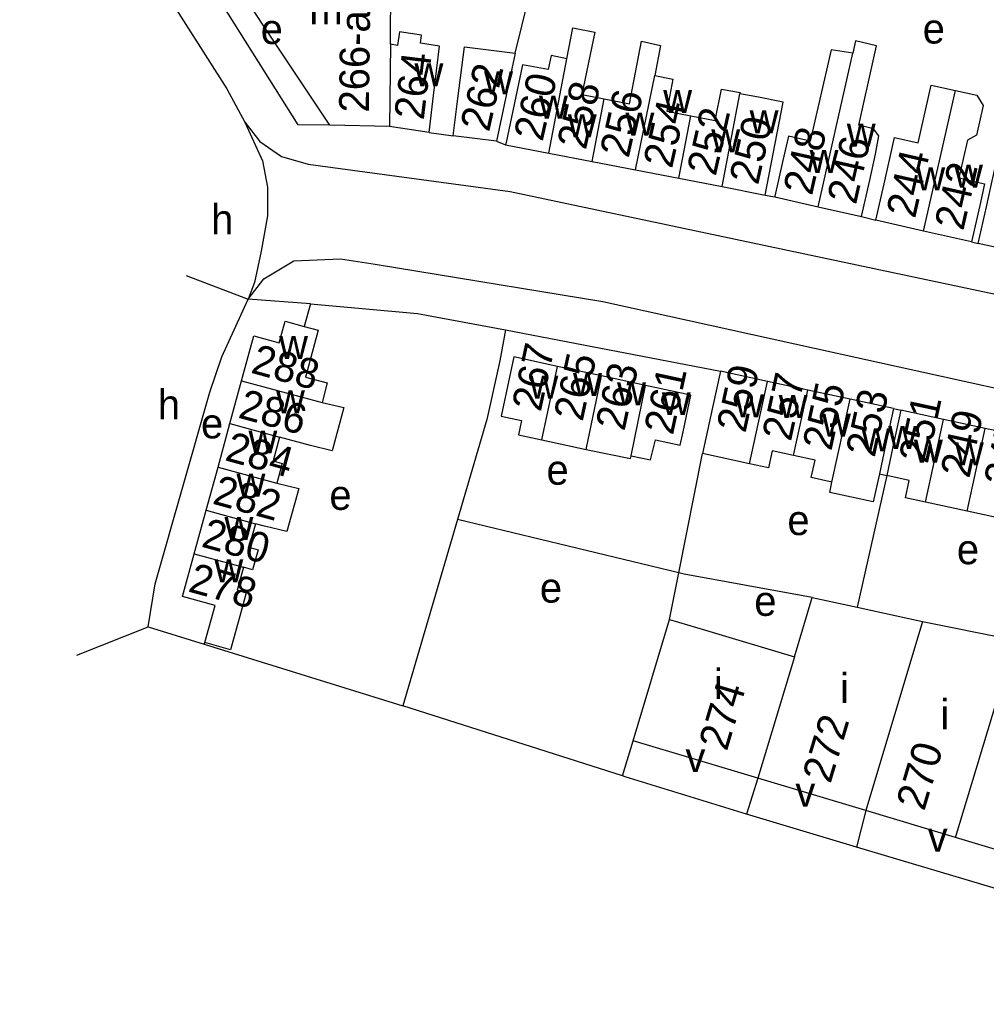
# Model space of a CAD drawing. Extents: x 157569 to 159501, y 382907 to 384670.
# Drawn here: x 158105.6 to 158235, y 383115.2 to 383245.4 of the extents above; entities that cross this region are included whole.
import ezdxf

# ---------------------------------------------------------------- set-up
doc = ezdxf.new("R2010")
doc.units = 0
for name, color, linetype in [('BLT_Basislijn', 7, 'Continuous'), ('BLT_Bebouwing', 7, 'Continuous'), ('BLT_Centroide', 7, 'Continuous'), ('BLT_Huisnummer', 7, 'Continuous'), ('BLT_Huisnummer_ tussenligend', 7, 'Continuous'), ('BLT_Huisnummer_reeks', 7, 'Continuous'), ('BLT_Onderdoorgang_en_onderverdeling', 7, 'Continuous'), ('BLT_Onderverdeling_panden', 7, 'Continuous'), ('BLT_Vlakafsluiter', 7, 'Continuous')]:
    doc.layers.add(name, color=color, linetype=linetype)

msp = doc.modelspace()

# ---------------------------------------------------------------- linework, layer by layer
at = {"layer": 'BLT_Basislijn'}
for p, q in [((158171.95, 383240.91), (158175.09, 383253.73)), ((158160.43, 383230.27), (158163.65, 383229.86)), ((158169.45, 383229.12), (158170.68, 383228.65)), ((158205.43, 383221.91), (158206.69, 383221.67)), ((158218.31, 383219.04), (158220.21, 383218.55)), ((158233.02, 383215.65), (158233.91, 383215.45)), ((158144.56, 383207.38), (158136.23, 383207.98)), ((158144.56, 383207.38), (158143.72, 383204.35)), ((158170.66, 383203.9), (158199.44, 383198.36)), ((158193.87, 383171.37), (158197.05, 383187.32)), ((158221.68, 383184.4), (158217.72, 383166.77)), ((158164.26, 383178.52), (158156.91, 383153.58)), ((158193.87, 383171.37), (158164.26, 383178.52)), ((158192.63, 383165.12), (158193.87, 383171.37)), ((158122.86, 383164.13), (158130.35, 383161.81)), ((158130.35, 383161.81), (158130.42, 383162.04)), ((158130.35, 383161.81), (158156.91, 383153.58)), ((158186.3, 383144.21), (158156.91, 383153.58)), ((158186.3, 383144.21), (158187.76, 383148.91)), ((158204.45, 383143.9), (158202.92, 383139.06)), ((158218.87, 383139.56), (158217.62, 383134.66)), ((158282.87, 383115.21), (158217.62, 383134.66))]:
    msp.add_line(p, q, dxfattribs=at)
for points in [[(158105.61, 383279.72), (158133.38, 383236.15), (158135.77, 383231.67)], [(158147.13, 383231.29), (158142.9, 383231.31), (158130.56, 383250.96)], [(158135.77, 383231.67), (158137.79, 383229.1), (158140.67, 383227.08), (158144.24, 383226.07), (158171.27, 383222.4), (158308.16, 383193.45), (158320.58, 383190.57), (158326.95, 383189.46), (158362.07, 383184.81), (158374.02, 383183.51), (158481.99, 383177.07), (158508.03, 383174.16), (158540.49, 383169.52), (158542.23, 383169.64), (158543.74, 383170.33), (158545.24, 383172.5), (158545.62, 383175.03)], [(158136.23, 383207.98), (158138.34, 383210.7), (158142.33, 383213.13), (158148.56, 383213.38), (158153.24, 383212.69), (158183.67, 383207.66), (158286.08, 383185.1), (158316.24, 383179.46), (158331.59, 383176.95), (158343.62, 383175.44), (158386.57, 383170.97), (158477.11, 383166.26), (158514.99, 383162.58), (158552.21, 383155.31), (158614.72, 383140.3), (158637.24, 383136.07), (158653.85, 383134.55), (158675.54, 383133.02), (158693.44, 383133.82), (158697.11, 383133.9), (158699.66, 383132.24), (158700.59, 383130.97), (158702.07, 383127.4)], [(158122.86, 383164.13), (158123.79, 383169.88), (158131.11, 383195.53), (158132.69, 383200.25), (158136.23, 383207.98)], [(158144.56, 383207.38), (158158.88, 383206.07), (158170.66, 383203.9)], [(158170.66, 383203.9), (158169.9, 383199.73), (158168.15, 383191.88), (158164.26, 383178.52)], [(158211.7, 383168.09), (158194.56, 383171.2), (158193.87, 383171.37)], [(158202.92, 383139.06), (158186.67, 383144.09), (158186.3, 383144.21)], [(158217.62, 383134.66), (158203.37, 383138.93), (158202.92, 383139.06)]]:
    msp.add_lwpolyline(points, dxfattribs=at)
at = {"layer": 'BLT_Bebouwing'}
for p, q in [((158147.13, 383231.29), (158140.91, 383240.64)), ((158155.14, 383231.09), (158147.13, 383231.29)), ((158160.43, 383230.27), (158155.14, 383231.09)), ((158169.45, 383229.12), (158163.65, 383229.86)), ((158170.68, 383228.65), (158176.47, 383227.52)), ((158176.47, 383227.52), (158182.26, 383226.4)), ((158182.26, 383226.4), (158188.05, 383225.28)), ((158188.05, 383225.28), (158193.85, 383224.16)), ((158193.85, 383224.16), (158199.64, 383223.04)), ((158199.64, 383223.04), (158205.43, 383221.91)), ((158206.69, 383221.67), (158212.5, 383220.35)), ((158212.5, 383220.35), (158218.31, 383219.04)), ((158226.62, 383217.1), (158220.21, 383218.55)), ((158233.02, 383215.65), (158226.62, 383217.1)), ((158239.71, 383214.14), (158233.91, 383215.45)), ((158183.51, 383197.72), (158177.63, 383198.99)), ((158205.74, 383196.99), (158199.44, 383198.36)), ((158133.78, 383191.34), (158135.35, 383197.05)), ((158189.39, 383196.44), (158183.51, 383197.72)), ((158211.11, 383195.83), (158205.74, 383196.99)), ((158216.77, 383194.6), (158211.11, 383195.83)), ((158222.59, 383193.34), (158216.77, 383194.6)), ((158222.59, 383193.34), (158223.57, 383193.12)), ((158229.27, 383191.89), (158223.57, 383193.12)), ((158234.85, 383190.68), (158229.27, 383191.89)), ((158132.19, 383185.51), (158133.78, 383191.34)), ((158241.01, 383189.34), (158234.85, 383190.68)), ((158175.53, 383189.16), (158181.46, 383187.87)), ((158187.47, 383187.03), (158190.08, 383186.47)), ((158203.34, 383185.96), (158197.05, 383187.32)), ((158130.61, 383179.74), (158132.19, 383185.51)), ((158220.7, 383184.61), (158221.68, 383184.4)), ((158129.01, 383173.92), (158130.61, 383179.74)), ((158238.62, 383178.3), (158232.45, 383179.62)), ((158209.32, 383160.11), (158211.7, 383168.09)), ((158211.7, 383168.09), (158217.72, 383166.77)), ((158217.72, 383166.77), (158226.46, 383164.84)), ((158187.76, 383148.91), (158192.63, 383165.12)), ((158226.46, 383164.84), (158238.84, 383162.35)), ((158204.45, 383143.9), (158187.76, 383148.91)), ((158218.87, 383139.56), (158204.45, 383143.9)), ((158230.91, 383135.95), (158218.87, 383139.56)), ((158242.48, 383132.48), (158230.91, 383135.95))]:
    msp.add_line(p, q, dxfattribs=at)
for points in [[(158155.27, 383242.09), (158155.31, 383250), (158155.35, 383256.32)], [(158140.91, 383240.64), (158134.69, 383250), (158133.46, 383251.84)], [(158160.43, 383230.27), (158161.04, 383235.24), (158161.83, 383241.86), (158159.28, 383242.25), (158159.44, 383243.29), (158156.47, 383243.74), (158156.2, 383241.95), (158155.27, 383242.09)], [(158178.87, 383240.16), (158179.67, 383244.29), (158182.61, 383243.72), (158180.89, 383235.35), (158183.88, 383234.77)], [(158183.88, 383234.77), (158187.24, 383234.12), (158188.87, 383242.51), (158191.41, 383241.94), (158190.63, 383237.9)], [(158218.31, 383219.04), (158219.41, 383223.91), (158220.2, 383227.38), (158220.65, 383229.85), (158219.9, 383230.76), (158217.95, 383231.26), (158219.96, 383240.28), (158220.33, 383241.9), (158217.52, 383242.53), (158217.16, 383240.91)], [(158163.65, 383229.86), (158164.28, 383234.82), (158165.17, 383241.77), (158171.95, 383240.91)], [(158217.16, 383240.91), (158214.24, 383241.34), (158211.46, 383229.11), (158208.53, 383229.78), (158207.8, 383226.55), (158206.72, 383221.78), (158206.69, 383221.67)], [(158171.95, 383240.91), (158170.49, 383234.01), (158169.45, 383229.12)], [(158178.87, 383240.16), (158176.76, 383240.57), (158176.37, 383238.7), (158172.96, 383239.36), (158170.74, 383228.95), (158170.68, 383228.65)], [(158190.63, 383237.9), (158193.08, 383237.43), (158192.25, 383233.14), (158195.46, 383232.51)], [(158195.46, 383232.51), (158198.74, 383231.88), (158199.56, 383236.1), (158202.05, 383235.62), (158202.01, 383235.46)], [(158220.21, 383218.55), (158221.32, 383223.43), (158222.72, 383229.62), (158225.89, 383228.9), (158227.64, 383236.64), (158230.88, 383235.91)], [(158230.88, 383235.91), (158233.76, 383235.26), (158234.59, 383233.88), (158233.7, 383229.95), (158232.5, 383229.25), (158231.35, 383224.2), (158234.79, 383223.42), (158234.13, 383220.53), (158233.02, 383215.65)], [(158205.43, 383221.91), (158207.84, 383234.36), (158204.52, 383235), (158202.01, 383235.46)], [(158233.91, 383215.45), (158235.02, 383220.33), (158235.81, 383223.81), (158236.21, 383225.61), (158239.09, 383224.96), (158239.83, 383228.23), (158242.94, 383227.52)], [(158135.35, 383197.05), (158137, 383203.07), (158140.38, 383202.15), (158141.18, 383205.04), (158143.72, 383204.35)], [(158143.72, 383204.35), (158145.61, 383203.83), (158144.29, 383199), (158143.9, 383197.57), (158146.8, 383196.78), (158146.14, 383194.18)], [(158177.63, 383198.99), (158171.8, 383200.25), (158170.08, 383192.32), (158172.8, 383191.73), (158172.39, 383189.84), (158175.53, 383189.16)], [(158199.44, 383198.36), (158198.38, 383193.47), (158197.05, 383187.32)], [(158190.08, 383186.47), (158190.73, 383189.16), (158194.03, 383188.44), (158194.42, 383190.24), (158195.48, 383195.12), (158189.39, 383196.44)], [(158146.14, 383194.18), (158149.04, 383193.49), (158147.46, 383187.7), (158144.56, 383188.39), (158140.43, 383189.52)], [(158140.43, 383189.52), (158139.56, 383186.35), (158140.76, 383186.02), (158140.04, 383183.36)], [(158181.46, 383187.87), (158187.39, 383186.67), (158187.47, 383187.03)], [(158209.21, 383187.08), (158206.34, 383187.7), (158205.84, 383185.41), (158203.34, 383185.96)], [(158214.36, 383183.52), (158211.59, 383184.12), (158212.09, 383186.46), (158209.21, 383187.08)], [(158220.7, 383184.61), (158219.89, 383180.87), (158214.06, 383182.14), (158214.36, 383183.52)], [(158226.87, 383180.83), (158224.18, 383181.41), (158224.68, 383183.73), (158221.68, 383184.4)], [(158140.04, 383183.36), (158142.99, 383182.67), (158141.41, 383176.89), (158138.42, 383177.6), (158137.19, 383177.94)], [(158232.45, 383179.62), (158226.87, 383180.83)], [(158137.19, 383177.94), (158136.33, 383174.8), (158137.56, 383174.46), (158136.82, 383171.78), (158135.59, 383172.12)], [(158130.42, 383162.04), (158131.79, 383167.02), (158127.45, 383168.21), (158129.01, 383173.92)], [(158135.59, 383172.12), (158134.74, 383169.03), (158135.96, 383168.69), (158135.24, 383166.07), (158133.87, 383161.08), (158130.42, 383162.04)], [(158192.63, 383165.12), (158197.42, 383163.68), (158209.32, 383160.11)]]:
    msp.add_lwpolyline(points, dxfattribs=at)
at = {"layer": 'BLT_Onderdoorgang_en_onderverdeling'}
for points in [[(158222.59, 383193.34), (158221.53, 383188.45), (158220.7, 383184.61)], [(158223.57, 383193.12), (158222.51, 383188.24), (158221.68, 383184.4)]]:
    msp.add_lwpolyline(points, dxfattribs=at)
at = {"layer": 'BLT_Onderverdeling_panden'}
for p, q in [((158155.27, 383242.09), (158155.14, 383231.09)), ((158176.47, 383227.52), (158178.87, 383240.16)), ((158212.5, 383220.35), (158217.16, 383240.91)), ((158188.05, 383225.28), (158190.63, 383237.9)), ((158226.62, 383217.1), (158230.88, 383235.91)), ((158182.26, 383226.4), (158183.88, 383234.77)), ((158193.85, 383224.16), (158195.46, 383232.51)), ((158175.53, 383189.16), (158177.63, 383198.99)), ((158135.35, 383197.05), (158146.14, 383194.18)), ((158181.46, 383187.87), (158183.51, 383197.72)), ((158203.34, 383185.96), (158205.74, 383196.99)), ((158187.47, 383187.03), (158189.39, 383196.44)), ((158209.21, 383187.08), (158211.11, 383195.83)), ((158214.36, 383183.52), (158216.77, 383194.6)), ((158226.87, 383180.83), (158229.27, 383191.89)), ((158133.78, 383191.34), (158140.43, 383189.52)), ((158232.45, 383179.62), (158234.85, 383190.68)), ((158132.19, 383185.51), (158140.04, 383183.36)), ((158130.61, 383179.74), (158137.19, 383177.94)), ((158129.01, 383173.92), (158135.59, 383172.12)), ((158226.46, 383164.84), (158218.87, 383139.56)), ((158230.91, 383135.95), (158238.84, 383162.35)), ((158209.32, 383160.11), (158204.45, 383143.9))]:
    msp.add_line(p, q, dxfattribs=at)
msp.add_lwpolyline([(158199.64, 383223.04), (158202.01, 383235.46)], dxfattribs=at)
at = {"layer": 'BLT_Vlakafsluiter'}
for p, q in [((158127.91, 383211.15), (158136.23, 383207.98)), ((158113.3, 383160.36), (158122.86, 383164.13))]:
    msp.add_line(p, q, dxfattribs=at)
msp.add_lwpolyline([(158135.77, 383231.67), (158138.13, 383226.49), (158138.82, 383222.96), (158138.82, 383219.13), (158137.94, 383214.42), (158137.06, 383210.2), (158136.23, 383207.98)], dxfattribs=at)

# ---------------------------------------------------------------- texts
at = {"layer": 'BLT_Centroide'}
for s, p in [('m', (158144.41, 383244.77)), ('e', (158137.9, 383242.13)), ('e', (158226.5, 383242.19)), ('w', (158158.48, 383236.47)), ('w', (158167.8, 383235.38)), ('w', (158191.77, 383232.89)), ('w', (158175.14, 383232.14)), ('w', (158203.34, 383230.17)), ('w', (158179, 383229.65)), ('w', (158186.72, 383229.88)), ('w', (158198.2, 383227.64)), ('w', (158216.34, 383228.41)), ('w', (158211.36, 383224.88)), ('w', (158225.64, 383222.55)), ('w', (158230.7, 383222.92)), ('h', (158131.26, 383216.67)), ('w', (158140.36, 383200)), ('w', (158179.7, 383195.02)), ('w', (158173.86, 383194.67)), ('w', (158185.59, 383193.77)), ('h', (158124.13, 383191.89)), ('w', (158139.95, 383192.72)), ('w', (158191.58, 383192.47)), ('w', (158201.39, 383192.16)), ('w', (158207.23, 383192.08)), ('e', (158129.91, 383189.36)), ('w', (158213.02, 383189.61)), ('w', (158136.26, 383187.34)), ('w', (158218.3, 383187.64)), ('w', (158221.87, 383187.95)), ('w', (158225.33, 383186.11)), ('w', (158230.81, 383185.77)), ('e', (158176.15, 383183.16)), ('w', (158134.66, 383181.56)), ('e', (158147.09, 383179.79)), ('w', (158133.05, 383175.75)), ('e', (158208.39, 383176.42)), ('e', (158231.07, 383172.52)), ('w', (158131.7, 383170.11)), ('e', (158175.26, 383167.38)), ('e', (158203.96, 383165.61)), ('i', (158198.55, 383154.5)), ('i', (158215.45, 383153.94)), ('i', (158228.86, 383150.45)), ('v', (158194.75, 383144.7)), ('v', (158209.46, 383140.09)), ('v', (158227.17, 383134.06))]:
    msp.add_text(s, height=4, dxfattribs=at).set_placement(p)
at = {"layer": 'BLT_Huisnummer'}
for s, rotation, p in [('264', 83.0043, (158159.71, 383231.87)), ('262', 77.2378, (158168.46, 383230.25)), ('260', 77.2378, (158175.62, 383228.97)), ('254', 77.2378, (158192.94, 383225.36)), ('250', 77.2378, (158204.46, 383223.16)), ('248', 77.2378, (158211.68, 383221.74)), ('246', 77.2378, (158217.56, 383220.52)), ('244', 77.2378, (158225.47, 383218.68)), ('242', 77.2378, (158231.93, 383217.04)), ('267', 77.7823, (158175.38, 383192.81)), ('288', 344.6768, (158136.44, 383198.17)), ('261', 77.782, (158193.06, 383189.69)), ('259', 77.7706, (158202.77, 383189.97)), ('253', 77.7708, (158220.06, 383186.7)), ('251', 77.7642, (158227.16, 383185.86)), ('282', 344.6772, (158131.31, 383180.65)), ('278', 344.6752, (158128.05, 383168.9)), ('274', 73.2917, (158200.28, 383147.4)), ('272', 73.2911, (158214.15, 383143.06)), ('270', 73.2886, (158226.7, 383139.39))]:
    msp.add_text(s, height=4, rotation=rotation, dxfattribs=at).set_placement(p)
at = {"layer": 'BLT_Huisnummer_ tussenligend'}
for s, rotation, p in [('258', 77.2378, (158181.41, 383227.86)), ('256', 77.2378, (158187.14, 383226.76)), ('252', 77.2378, (158198.79, 383224.34)), ('265', 77.782, (158180.98, 383191.51)), ('263', 77.782, (158186.58, 383190.23)), ('257', 77.7708, (158208.86, 383188.85)), ('255', 77.7708, (158214.27, 383187.58)), ('286', 344.6772, (158134.74, 383192.16)), ('249', 77.7596, (158232.73, 383183.91)), ('247', 77.7596, (158238.53, 383182.72)), ('284', 344.6772, (158132.97, 383186.46)), ('280', 344.6752, (158129.81, 383174.9))]:
    msp.add_text(s, height=4, rotation=rotation, dxfattribs=at).set_placement(p)
at = {"layer": 'BLT_Huisnummer_reeks'}
msp.add_text('266-a t/m h', height=4, rotation=89.3334, dxfattribs=at).set_placement((158152.38, 383232.94))

doc.saveas('drawing.dxf')
